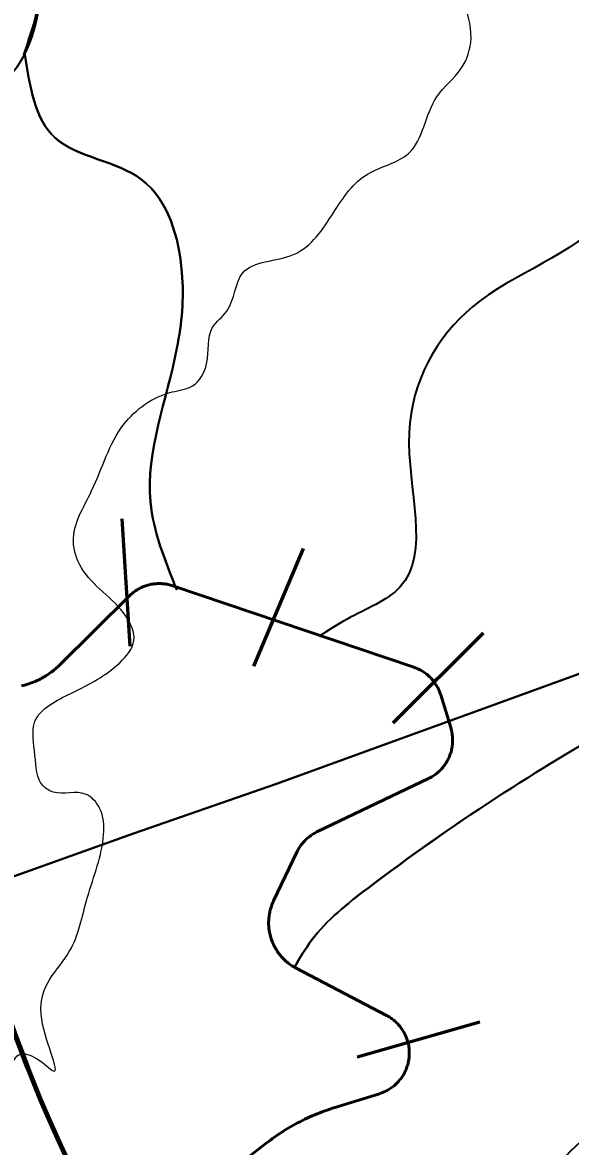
# Model space of a CAD drawing. Extents: x 553962 to 842807, y 8883888 to 9032388.
# Drawn here: x 613529 to 614818, y 8968604 to 8971246 of the extents above; entities that cross this region are included whole.
import ezdxf

# ---------------------------------------------------------------- set-up
doc = ezdxf.new("R2010")
doc.units = 0
doc.header["$LTSCALE"] = 150
for name, color, linetype, lineweight in [('12', 7, 'Continuous', 25), ('20', 7, 'Continuous', 35), ('24', 7, 'Continuous', 25), ('40', 7, 'Continuous', 60), ('60', 7, 'Continuous', 53), ('9', 7, 'Continuous', 90)]:
    doc.layers.add(name, color=color, linetype=linetype, lineweight=lineweight)

msp = doc.modelspace()

# ---------------------------------------------------------------- linework, layer by layer
at = {"layer": '12', "lineweight": 40}
msp.add_lwpolyline([(616723.1, 8970254.2), (616475.2, 8970206.7), (616247.5, 8970158.2), (616024, 8970116.8), (615816.8, 8970075.4), (615681.8, 8970025.2), (615145.1, 8969827), (614804, 8969702.3), (614465.5, 8969579.5), (614127, 8969456.8), (613790, 8969340.1), (613461.1, 8969222.4), (613140.4, 8969103.7), (612819.7, 8968986), (612449.8, 8968852.2), (612021.1, 8968699.3), (611592.4, 8968549.4), (611360.5, 8968467.9)], dxfattribs=at)
at = {"layer": '20'}
msp.add_line((614239.1, 8969801.8), (613890.9, 8969919.3), dxfattribs=at)
for points in [[(613869.9, 8969925.4), (613869.3, 8969925.6), (613866.5, 8969926), (613863.7, 8969926.4), (613860.9, 8969926.8), (613858.1, 8969927), (613855.2, 8969927.2), (613852.4, 8969927.2), (613849.6, 8969927.2), (613846.8, 8969927.2), (613843.9, 8969927), (613841.1, 8969926.8), (613838.3, 8969926.4), (613835.5, 8969926.1), (613832.7, 8969925.6), (613829.9, 8969925), (613827.2, 8969924.4), (613824.4, 8969923.7), (613821.7, 8969922.9), (613819, 8969922), (613816.4, 8969921.1), (613813.7, 8969920.1), (613811.1, 8969919), (613808.5, 8969917.8), (613806, 8969916.6), (613803.5, 8969915.3), (613801, 8969913.9), (613798.6, 8969912.4), (613796.2, 8969910.9), (613793.9, 8969909.3), (613791.6, 8969907.7), (613789.3, 8969906), (613787.1, 8969904.2), (613785, 8969902.4), (613782.9, 8969900.5), (613780.8, 8969898.5), (613780.6, 8969898.3), (613618.1, 8969737.2), (613615.3, 8969734.5), (613612.5, 8969731.8), (613609.6, 8969729.2), (613606.6, 8969726.7), (613603.6, 8969724.2), (613600.6, 8969721.8), (613597.4, 8969719.5), (613594.3, 8969717.2), (613591.1, 8969715), (613587.8, 8969712.8), (613584.5, 8969710.7), (613581.2, 8969708.7), (613577.8, 8969706.7), (613574.4, 8969704.9), (613571, 8969703), (613567.5, 8969701.3), (613564, 8969699.6), (613560.4, 8969698), (613556.8, 8969696.5), (613553.2, 8969695.1), (613549.5, 8969693.7), (613545.9, 8969692.4), (613542.2, 8969691.2), (613538.4, 8969690), (613534.7, 8969688.9), (613530.9, 8969688), (613527.1, 8969687)], [(614230.4, 8969804.7), (614449.2, 8969730.9), (614450.5, 8969730.4), (614453.1, 8969729.5), (614455.8, 8969728.4), (614458.4, 8969727.3), (614460.9, 8969726.1)], [(614460.9, 8969726.1), (614463.5, 8969724.8), (614465.9, 8969723.5), (614468.4, 8969722), (614470.8, 8969720.6), (614473.2, 8969719), (614475.5, 8969717.4), (614477.8, 8969715.7), (614480, 8969714), (614482.2, 8969712.2), (614484.3, 8969710.3), (614486.4, 8969708.4), (614488.4, 8969706.4), (614490.3, 8969704.3), (614492.2, 8969702.3), (614494.1, 8969700.1), (614495.8, 8969697.9), (614497.6, 8969695.7), (614499.2, 8969693.4), (614500.8, 8969691), (614502.3, 8969688.6), (614503.8, 8969686.2), (614505.2, 8969683.7), (614506.5, 8969681.2), (614507.7, 8969678.7), (614508.9, 8969676.1), (614510, 8969673.5), (614511, 8969670.9), (614511.9, 8969668.2), (614512.8, 8969665.5), (614536.5, 8969588.6), (614536.7, 8969587.9), (614537.5, 8969585.2), (614538.2, 8969582.4), (614538.8, 8969579.6), (614539.3, 8969576.9), (614539.8, 8969574.1), (614540.1, 8969571.3), (614540.4, 8969568.5), (614540.7, 8969565.6), (614540.8, 8969562.8), (614540.9, 8969560), (614540.8, 8969557.2), (614540.7, 8969554.3), (614540.6, 8969551.5), (614540.3, 8969548.7), (614540, 8969545.9), (614539.6, 8969543.1), (614539.1, 8969540.3), (614538.5, 8969537.5), (614537.8, 8969534.8), (614537.1, 8969532.1), (614536.3, 8969529.3), (614535.4, 8969526.7), (614534.4, 8969524), (614533.4, 8969521.4), (614532.3, 8969518.8), (614531.1, 8969516.2), (614529.9, 8969513.7), (614528.5, 8969511.2), (614527.1, 8969508.7), (614525.7, 8969506.3), (614524.2, 8969503.9), (614522.6, 8969501.6), (614520.9, 8969499.3), (614519.2, 8969497), (614517.4, 8969494.8), (614515.5, 8969492.7), (614513.6, 8969490.6), (614511.6, 8969488.6), (614509.6, 8969486.6), (614507.5, 8969484.7), (614505.4, 8969482.8), (614503.2, 8969481.1), (614501, 8969479.3), (614498.7, 8969477.7), (614496.3, 8969476.1), (614494, 8969474.5), (614491.6, 8969473.1), (614489.1, 8969471.7), (614486.6, 8969470.3), (614484.1, 8969469.1), (614221.7, 8969343.4), (614219.2, 8969342.1), (614216.7, 8969340.8), (614214.2, 8969339.4), (614211.8, 8969337.9), (614209.4, 8969336.4), (614207.1, 8969334.8), (614204.8, 8969333.1), (614202.6, 8969331.4), (614200.4, 8969329.6), (614198.2, 8969327.7), (614196.2, 8969325.8), (614194.1, 8969323.8), (614192.2, 8969321.8), (614190.2, 8969319.7), (614188.4, 8969317.6), (614186.6, 8969315.4), (614184.9, 8969313.2), (614183.2, 8969310.9)], [(614183.2, 8969310.9), (614181.6, 8969308.5), (614180.1, 8969306.2), (614178.6, 8969303.7), (614177.2, 8969301.3), (614175.9, 8969298.8), (614174.6, 8969296.2), (614119.8, 8969181.4), (614119.3, 8969180.2), (614118, 8969177.4), (614116.8, 8969174.5), (614115.7, 8969171.7), (614114.7, 8969168.7), (614113.7, 8969165.8), (614112.8, 8969162.8), (614112, 8969159.8), (614111.2, 8969156.8), (614110.6, 8969153.8), (614110, 8969150.8), (614109.5, 8969147.7), (614109.1, 8969144.6), (614108.7, 8969141.6), (614108.5, 8969138.5), (614108.3, 8969135.4), (614108.2, 8969132.3), (614108.1, 8969129.2), (614108.2, 8969126.1), (614108.3, 8969123), (614108.6, 8969119.9), (614108.8, 8969116.8), (614109.2, 8969113.7), (614109.7, 8969110.7), (614110.2, 8969107.6), (614110.8, 8969104.6), (614111.5, 8969101.6), (614112.3, 8969098.6), (614113.1, 8969095.6), (614114, 8969092.6), (614115, 8969089.7), (614116.1, 8969086.8), (614117.2, 8969083.9), (614118.5, 8969081.1), (614119.8, 8969078.2), (614121.1, 8969075.5), (614122.6, 8969072.7), (614124.1, 8969070), (614125.7, 8969067.3), (614127.3, 8969064.7), (614129, 8969062.1), (614130.8, 8969059.6), (614132.6, 8969057.1), (614134.5, 8969054.7), (614136.5, 8969052.3), (614138.5, 8969049.9), (614140.6, 8969047.6), (614142.8, 8969045.4), (614145, 8969043.2), (614147.2, 8969041.1), (614149.6, 8969039.1), (614151.9, 8969037.1), (614154.3, 8969035.1), (614156.8, 8969033.2), (614159.3, 8969031.4), (614161.9, 8969029.7), (614164.5, 8969028), (614167.1, 8969026.4), (614169.3, 8969025.2)], [(614170.1, 8969024.7), (614172.6, 8969023.4), (614385.3, 8968912.2), (614386.3, 8968911.7), (614388.8, 8968910.3), (614391.2, 8968908.9), (614393.6, 8968907.4), (614395.9, 8968905.8), (614398.2, 8968904.2), (614400.5, 8968902.4), (614402.7, 8968900.7), (614404.8, 8968898.8), (614407, 8968896.9), (614409, 8968895), (614411, 8968893), (614412.9, 8968890.9), (614414.8, 8968888.8), (614416.6, 8968886.6), (614418.4, 8968884.4), (614420.1, 8968882.1), (614421.7, 8968879.8), (614423.2, 8968877.5), (614424.7, 8968875.1), (614426.1, 8968872.6), (614427.5, 8968870.1), (614428.8, 8968867.6), (614430, 8968865.1), (614431.1, 8968862.5), (614432.2, 8968859.8), (614433.2, 8968857.2), (614434.1, 8968854.5), (614434.9, 8968851.8), (614435.7, 8968849.1), (614436.4, 8968846.3), (614437, 8968843.6)], [(614437, 8968843.6), (614437.5, 8968840.8), (614438, 8968838), (614438.3, 8968835.2), (614438.6, 8968832.4), (614438.8, 8968829.6), (614438.9, 8968826.8), (614439, 8968823.9), (614439, 8968821.1), (614438.8, 8968818.3), (614438.7, 8968815.4), (614438.4, 8968812.6), (614438, 8968809.8), (614437.6, 8968807), (614437.1, 8968804.2), (614436.5, 8968801.5), (614435.9, 8968798.7), (614435.1, 8968796), (614434.3, 8968793.3), (614433.4, 8968790.6), (614432.4, 8968788), (614431.4, 8968785.3), (614430.3, 8968782.7), (614429.1, 8968780.2), (614427.8, 8968777.6), (614426.5, 8968775.1), (614425.1, 8968772.7), (614423.6, 8968770.3), (614422.1, 8968767.9), (614420.5, 8968765.6), (614418.8, 8968763.3), (614417, 8968761.1), (614415.2, 8968758.9), (614413.4, 8968756.7), (614411.5, 8968754.7), (614409.5, 8968752.7), (614407.5, 8968750.7), (614405.4, 8968748.8), (614403.2, 8968746.9), (614401, 8968745.1), (614398.8, 8968743.4), (614396.5, 8968741.8), (614394.2, 8968740.2), (614391.8, 8968738.6), (614389.3, 8968737.2), (614386.9, 8968735.8), (614384.4, 8968734.5), (614381.8, 8968733.2), (614379.3, 8968732.1), (614376.7, 8968731), (614374, 8968729.9), (614371.4, 8968729), (614368.7, 8968728.1), (614261.5, 8968694.8), (614258, 8968693.7), (614251.9, 8968691.7), (614246, 8968689.7), (614240, 8968687.5), (614234.1, 8968685.3), (614228.2, 8968683.1), (614222.3, 8968680.8), (614216.4, 8968678.3), (614210.6, 8968675.9), (614204.8, 8968673.3), (614199.1, 8968670.7), (614193.4, 8968668), (614187.7, 8968665.2), (614182, 8968662.3), (614176.4, 8968659.4), (614170.8, 8968656.4), (614165.3, 8968653.4), (614159.8, 8968650.2), (614154.4, 8968647), (614148.9, 8968643.8), (614143.6, 8968640.4), (614138.2, 8968637), (614133, 8968633.6), (614127.7, 8968630), (614122.5, 8968626.4), (614117.4, 8968622.8), (614112.3, 8968619), (614107.2, 8968615.2), (614102.2, 8968611.4), (613962.4, 8968502.2)]]:
    msp.add_lwpolyline(points, dxfattribs=at)
for points in [[(612630.6, 8969989.8), (612656.3, 8970103), (612753.2, 8970389.3), (612807.6, 8970521.7), (612912.7, 8970602.7), (612974.9, 8970665), (612978.1, 8970717.9), (613024.7, 8970770.8), (613037.2, 8970833.2), (613337.6, 8971048.1), (613499.4, 8971122.8), (613575.3, 8971331), (613594.6, 8971478.6), (613847, 8971765.7), (613911.1, 8971858.7), (613936.8, 8971964.5), (613980.1, 8972150.6), (613941.6, 8972355.9), (613819.8, 8972471.4), (613570.8, 8972740.9), (613568.7, 8972953.9), (613699.9, 8973132.6), (613740.7, 8973413.4), (613765.7, 8973476.8)], [(613765.7, 8973476.8), (613740.7, 8973413.4), (613699.9, 8973132.6), (613568.7, 8972953.9), (613570.8, 8972740.9), (613819.8, 8972471.4), (613941.6, 8972355.9), (613980.1, 8972150.6), (613936.8, 8971964.5), (613911.1, 8971858.7), (613847, 8971765.7), (613594.6, 8971478.6), (613575.3, 8971331), (613531.7, 8971170.3)], [(613534.5, 8971176.2), (613575.3, 8971331), (613594.6, 8971478.6), (613847, 8971765.7), (613911.1, 8971858.7), (613936.8, 8971964.5), (613980.1, 8972150.6), (613941.6, 8972355.9), (613819.8, 8972471.4), (613570.8, 8972740.9), (613568.7, 8972953.9), (613699.9, 8973132.6), (613740.7, 8973413.4), (613765.7, 8973476.8)], [(615576.8, 8971245.8), (615492.5, 8971134.5), (615103.2, 8971051.8), (614906.8, 8970794.5), (614587.3, 8970577.7), (614438.6, 8970282.6), (614416.6, 8969918.8), (614292.7, 8969843.7), (614226.6, 8969803.1)], [(615576.8, 8971245.8), (615492.5, 8971134.5), (615103.2, 8971051.8), (614906.8, 8970794.5), (614587.3, 8970577.7), (614438.6, 8970282.6), (614416.6, 8969918.8), (614292.7, 8969843.7), (614226.6, 8969803.1)], [(615576.8, 8971245.8), (615492.5, 8971134.5), (615103.2, 8971051.8), (614906.8, 8970794.5), (614587.3, 8970577.7), (614438.6, 8970282.6), (614416.6, 8969918.8), (614292.7, 8969843.7), (614229.6, 8969805)], [(613534.4, 8971176.1), (613606.3, 8970975), (613809.8, 8970876.8), (613904.3, 8970658.6), (613892.5, 8970480.5), (613830.3, 8970119.6), (613892.2, 8969912.7)], [(613892.2, 8969912.7), (613830.3, 8970119.6), (613892.5, 8970480.5), (613904.3, 8970658.6), (613809.8, 8970876.8), (613606.3, 8970975), (613534.4, 8971176.1)], [(613892.2, 8969912.7), (613830.3, 8970119.6), (613892.5, 8970480.5), (613904.3, 8970658.6), (613809.8, 8970876.8), (613606.3, 8970975), (613534.4, 8971176.1)], [(616541.7, 8970791.2), (616629, 8970688.3), (616689.2, 8970609.6), (616841.5, 8970260.6), (616906.3, 8969791.7), (616724.6, 8969899.8), (616100.6, 8969885.1), (615815.7, 8969865.4), (615506.2, 8969855.6), (615211.4, 8969747.4), (614951.1, 8969609.8), (614341.9, 8969211.6), (614209.2, 8969088.7), (614168.6, 8969025.5)], [(614168.6, 8969025.5), (614209.2, 8969088.7), (614341.9, 8969211.6), (614951.1, 8969609.8), (615211.4, 8969747.4), (615506.2, 8969855.6), (615815.7, 8969865.4), (616100.6, 8969885.1), (616724.6, 8969899.8), (616903.6, 8969787.8)], [(616903.6, 8969787.8), (616724.6, 8969899.8), (616100.6, 8969885.1), (615815.7, 8969865.4), (615506.2, 8969855.6), (615211.4, 8969747.4), (614951.1, 8969609.8), (614341.9, 8969211.6), (614209.2, 8969088.7), (614168.6, 8969025.5)], [(616903.3, 8969787.5), (616849.8, 8969518.7), (616787.6, 8969356.7), (616717, 8969302.7), (616613.2, 8969082.5), (616393.2, 8969186.4), (616061.1, 8969144.8), (615625.2, 8968887.3), (615255.7, 8968800.1), (614774.1, 8968542.5), (614591.5, 8968218.5), (614354.8, 8968027.4), (614280.7, 8967988.1)]]:
    msp.add_spline(points, degree=3, dxfattribs=at)
at = {"layer": '24'}
msp.add_spline([(612786.7, 8968107.3), (612801.6, 8968128.4), (612825.4, 8968137.6), (612841.8, 8968141.2), (612849.1, 8968135.7), (612863.8, 8968104.6), (612885.7, 8968091.8), (612907.7, 8968095.5), (612936.9, 8968110.1), (612958.9, 8968126.6), (613002.8, 8968135.7), (613019.2, 8968144.9), (613052.1, 8968168.7), (613075.9, 8968223.6), (613149.1, 8968256.5), (613222.2, 8968346.2), (613291.7, 8968393.7), (613379.5, 8968463.3), (613410.6, 8968499.9), (613419.7, 8968521.8), (613428.9, 8968573.1), (613434.3, 8968587.7), (613492.9, 8968642.6), (613500.2, 8968675.6), (613500.2, 8968774.4), (613520.8, 8968819.7), (613563.5, 8968810.2), (613601.5, 8968781.7), (613573, 8968914.7), (613639.4, 8969062), (613682.2, 8969190.2), (613720.1, 8969337.5), (613710.7, 8969399.2), (613677.4, 8969432.5), (613601.5, 8969437.2), (613577.7, 8969451.5), (613558.7, 8969522.8), (613558.7, 8969603.5), (613644.2, 8969670), (613758.1, 8969741.3), (613791.3, 8969793.5), (613772.4, 8969850.5), (613667.9, 8969964.5), (613648.9, 8970026.3), (613691.7, 8970145), (613767.6, 8970301.8), (613881.6, 8970377.8), (613929, 8970392), (613962.2, 8970444.3), (613976.5, 8970529.8), (614009.7, 8970567.8), (614047.7, 8970658), (614166.4, 8970700.8), (614261.3, 8970800.5), (614342, 8970890.8), (614437, 8970938.3), (614503.4, 8971071.3), (614560.4, 8971137.8), (614584.1, 8971209.1), (614565.1, 8971304.1), (614531.9, 8971432.3), (614503.4, 8971489.3), (614403.7, 8971541.6), (614384.7, 8971608.1), (614399, 8971741.1), (614508.2, 8971921.6), (614660.1, 8972083.1), (614712.3, 8972154.3), (614750.3, 8972154.3), (614793, 8972097.3), (614854.7, 8972064.1), (614873.7, 8972111.6), (614816.7, 8972387.1), (614812, 8972505.8), (614840.4, 8972594.7), (614887.9, 8972703.9), (614973.4, 8972751.4), (615039.8, 8972760.9), (615187, 8972836.9), (615272.4, 8972998.4), (615315.2, 8973159.9), (615348.4, 8973316.7)], degree=3, dxfattribs=at)
at = {"layer": '40'}
for p, q in [((613782.3, 8969780.5), (613763.4, 8970079.9)), ((614073.3, 8969733.5), (614190.1, 8970009.8)), ((614401.1, 8969599.6), (614613.2, 8969811.8)), ((614316.3, 8968814.9), (614604.9, 8968896.9))]:
    msp.add_line(p, q, dxfattribs=at)
at = {"layer": '60'}
for points in [[(614460.9, 8969726.1), (614458.4, 8969727.3), (614455.8, 8969728.4), (614453.1, 8969729.5), (614450.5, 8969730.4), (614449.2, 8969730.9), (613882.9, 8969922), (613883, 8969922), (613880.3, 8969922.9), (613877.5, 8969923.7), (613874.8, 8969924.4), (613872.1, 8969925), (613869.3, 8969925.6), (613866.5, 8969926), (613863.7, 8969926.4), (613860.9, 8969926.8), (613858.1, 8969927), (613855.2, 8969927.2), (613852.4, 8969927.2), (613849.6, 8969927.2), (613846.8, 8969927.2), (613843.9, 8969927), (613841.1, 8969926.8), (613838.3, 8969926.4), (613835.5, 8969926.1), (613832.7, 8969925.6), (613829.9, 8969925), (613827.2, 8969924.4), (613824.4, 8969923.7), (613821.7, 8969922.9), (613819, 8969922), (613816.4, 8969921.1), (613813.7, 8969920.1), (613811.1, 8969919), (613808.5, 8969917.8), (613806, 8969916.6), (613803.5, 8969915.3), (613801, 8969913.9), (613798.6, 8969912.4), (613796.2, 8969910.9), (613793.9, 8969909.3), (613791.6, 8969907.7), (613789.3, 8969906), (613787.1, 8969904.2), (613785, 8969902.4), (613782.9, 8969900.5), (613780.8, 8969898.5), (613780.6, 8969898.3), (613618.1, 8969737.2), (613615.3, 8969734.5), (613612.5, 8969731.8), (613609.6, 8969729.2), (613606.6, 8969726.7), (613603.6, 8969724.2), (613600.6, 8969721.8), (613597.4, 8969719.5), (613594.3, 8969717.2), (613591.1, 8969715), (613587.8, 8969712.8), (613584.5, 8969710.7), (613581.2, 8969708.7), (613577.8, 8969706.7), (613574.4, 8969704.9), (613571, 8969703), (613567.5, 8969701.3), (613564, 8969699.6), (613560.4, 8969698), (613556.8, 8969696.5), (613553.2, 8969695.1), (613549.5, 8969693.7), (613545.9, 8969692.4), (613542.2, 8969691.2), (613538.4, 8969690), (613534.7, 8969688.9), (613530.9, 8969688), (613527.1, 8969687)], [(614183.2, 8969310.9), (614184.9, 8969313.2), (614186.6, 8969315.4), (614188.4, 8969317.6), (614190.2, 8969319.7), (614192.2, 8969321.8), (614194.1, 8969323.8), (614196.2, 8969325.8), (614198.2, 8969327.7), (614200.4, 8969329.6), (614202.6, 8969331.4), (614204.8, 8969333.1), (614207.1, 8969334.8), (614209.4, 8969336.4), (614211.8, 8969337.9), (614214.2, 8969339.4), (614216.7, 8969340.8), (614219.2, 8969342.1), (614221.7, 8969343.4), (614484.1, 8969469.1), (614486.6, 8969470.3), (614489.1, 8969471.7), (614491.6, 8969473.1), (614494, 8969474.5), (614496.3, 8969476.1), (614498.7, 8969477.7), (614501, 8969479.3), (614503.2, 8969481.1), (614505.4, 8969482.8), (614507.5, 8969484.7), (614509.6, 8969486.6), (614511.6, 8969488.6), (614513.6, 8969490.6), (614515.5, 8969492.7), (614517.4, 8969494.8), (614519.2, 8969497), (614520.9, 8969499.3), (614522.6, 8969501.6), (614524.2, 8969503.9), (614525.7, 8969506.3), (614527.1, 8969508.7), (614528.5, 8969511.2), (614529.9, 8969513.7), (614531.1, 8969516.2), (614532.3, 8969518.8), (614533.4, 8969521.4), (614534.4, 8969524), (614535.4, 8969526.7), (614536.3, 8969529.3), (614537.1, 8969532.1), (614537.8, 8969534.8), (614538.5, 8969537.5), (614539.1, 8969540.3), (614539.6, 8969543.1), (614540, 8969545.9), (614540.3, 8969548.7), (614540.6, 8969551.5), (614540.7, 8969554.3), (614540.8, 8969557.2), (614540.9, 8969560), (614540.8, 8969562.8), (614540.7, 8969565.6), (614540.4, 8969568.5), (614540.1, 8969571.3), (614539.8, 8969574.1), (614539.3, 8969576.9), (614538.8, 8969579.6), (614538.2, 8969582.4), (614537.5, 8969585.2), (614536.7, 8969587.9), (614536.5, 8969588.6), (614512.8, 8969665.5), (614511.9, 8969668.2), (614511, 8969670.9), (614510, 8969673.5), (614508.9, 8969676.1), (614507.7, 8969678.7), (614506.5, 8969681.2), (614505.2, 8969683.7), (614503.8, 8969686.2), (614502.3, 8969688.6), (614500.8, 8969691), (614499.2, 8969693.4), (614497.6, 8969695.7), (614495.8, 8969697.9), (614494.1, 8969700.1), (614492.2, 8969702.3), (614490.3, 8969704.3), (614488.4, 8969706.4), (614486.4, 8969708.4), (614484.3, 8969710.3), (614482.2, 8969712.2), (614480, 8969714), (614477.8, 8969715.7), (614475.5, 8969717.4), (614473.2, 8969719), (614470.8, 8969720.6), (614468.4, 8969722), (614465.9, 8969723.5), (614463.5, 8969724.8), (614460.9, 8969726.1)], [(614437, 8968843.6), (614436.4, 8968846.3), (614435.7, 8968849.1), (614434.9, 8968851.8), (614434.1, 8968854.5), (614433.2, 8968857.2), (614432.2, 8968859.8), (614431.1, 8968862.5), (614430, 8968865.1), (614428.8, 8968867.6), (614427.5, 8968870.1), (614426.1, 8968872.6), (614424.7, 8968875.1), (614423.2, 8968877.5), (614421.7, 8968879.8), (614420.1, 8968882.1), (614418.4, 8968884.4), (614416.6, 8968886.6), (614414.8, 8968888.8), (614412.9, 8968890.9), (614411, 8968893), (614409, 8968895), (614407, 8968896.9), (614404.8, 8968898.8), (614402.7, 8968900.7), (614400.5, 8968902.4), (614398.2, 8968904.2), (614395.9, 8968905.8), (614393.6, 8968907.4), (614391.2, 8968908.9), (614388.8, 8968910.3), (614386.3, 8968911.7), (614385.3, 8968912.2), (614172.6, 8969023.4), (614169.8, 8969024.9), (614167.1, 8969026.4), (614164.5, 8969028), (614161.9, 8969029.7), (614159.3, 8969031.4), (614156.8, 8969033.2), (614154.3, 8969035.1), (614151.9, 8969037.1), (614149.6, 8969039.1), (614147.2, 8969041.1), (614145, 8969043.2), (614142.8, 8969045.4), (614140.6, 8969047.6), (614138.5, 8969049.9), (614136.5, 8969052.3), (614134.5, 8969054.7), (614132.6, 8969057.1), (614130.8, 8969059.6), (614129, 8969062.1), (614127.3, 8969064.7), (614125.7, 8969067.3), (614124.1, 8969070), (614122.6, 8969072.7), (614121.1, 8969075.5), (614119.8, 8969078.2), (614118.5, 8969081.1), (614117.2, 8969083.9), (614116.1, 8969086.8), (614115, 8969089.7), (614114, 8969092.6), (614113.1, 8969095.6), (614112.3, 8969098.6), (614111.5, 8969101.6), (614110.8, 8969104.6), (614110.2, 8969107.6), (614109.7, 8969110.7), (614109.2, 8969113.7), (614108.8, 8969116.8), (614108.6, 8969119.9), (614108.3, 8969123), (614108.2, 8969126.1), (614108.1, 8969129.2), (614108.2, 8969132.3), (614108.3, 8969135.4), (614108.5, 8969138.5), (614108.7, 8969141.6), (614109.1, 8969144.6), (614109.5, 8969147.7), (614110, 8969150.8), (614110.6, 8969153.8), (614111.2, 8969156.8), (614112, 8969159.8), (614112.8, 8969162.8), (614113.7, 8969165.8), (614114.7, 8969168.7), (614115.7, 8969171.7), (614116.8, 8969174.5), (614118, 8969177.4), (614119.3, 8969180.2), (614119.8, 8969181.4), (614174.6, 8969296.2), (614175.9, 8969298.8), (614177.2, 8969301.3), (614178.6, 8969303.7), (614180.1, 8969306.2), (614181.6, 8969308.5), (614183.2, 8969310.9)], [(613962.4, 8968502.2), (614102.2, 8968611.4), (614107.2, 8968615.2), (614112.3, 8968619), (614117.4, 8968622.8), (614122.5, 8968626.4), (614127.7, 8968630), (614133, 8968633.6), (614138.2, 8968637), (614143.6, 8968640.4), (614148.9, 8968643.8), (614154.4, 8968647), (614159.8, 8968650.2), (614165.3, 8968653.4), (614170.8, 8968656.4), (614176.4, 8968659.4), (614182, 8968662.3), (614187.7, 8968665.2), (614193.4, 8968668), (614199.1, 8968670.7), (614204.8, 8968673.3), (614210.6, 8968675.9), (614216.4, 8968678.3), (614222.3, 8968680.8), (614228.2, 8968683.1), (614234.1, 8968685.3), (614240, 8968687.5), (614246, 8968689.7), (614251.9, 8968691.7), (614258, 8968693.7), (614261.5, 8968694.8), (614368.7, 8968728.1), (614371.4, 8968729), (614374, 8968729.9), (614376.7, 8968731), (614379.3, 8968732.1), (614381.8, 8968733.2), (614384.4, 8968734.5), (614386.9, 8968735.8), (614389.3, 8968737.2), (614391.8, 8968738.6), (614394.2, 8968740.2), (614396.5, 8968741.8), (614398.8, 8968743.4), (614401, 8968745.1), (614403.2, 8968746.9), (614405.4, 8968748.8), (614407.5, 8968750.7), (614409.5, 8968752.7), (614411.5, 8968754.7), (614413.4, 8968756.7), (614415.2, 8968758.9), (614417, 8968761.1), (614418.8, 8968763.3), (614420.5, 8968765.6), (614422.1, 8968767.9), (614423.6, 8968770.3), (614425.1, 8968772.7), (614426.5, 8968775.1), (614427.8, 8968777.6), (614429.1, 8968780.2), (614430.3, 8968782.7), (614431.4, 8968785.3), (614432.4, 8968788), (614433.4, 8968790.6), (614434.3, 8968793.3), (614435.1, 8968796), (614435.9, 8968798.7), (614436.5, 8968801.5), (614437.1, 8968804.2), (614437.6, 8968807), (614438, 8968809.8), (614438.4, 8968812.6), (614438.7, 8968815.4), (614438.8, 8968818.3), (614439, 8968821.1), (614439, 8968823.9), (614438.9, 8968826.8), (614438.8, 8968829.6), (614438.6, 8968832.4), (614438.3, 8968835.2), (614438, 8968838), (614437.5, 8968840.8), (614437, 8968843.6)]]:
    msp.add_lwpolyline(points, dxfattribs=at)
at = {"layer": '9'}
for points in [[(607019.9, 8987628.8), (608117.9, 8987072.5), (609319, 8986220.3), (609831, 8985717.6), (610444.6, 8985240.9), (611083, 8984865.7), (611314.6, 8984437), (611367.4, 8984108.2), (611371.5, 8983424.7), (611351.3, 8982538.5), (611228.8, 8981727.5), (611158.3, 8980739.6), (611137.7, 8979929.4), (611547.1, 8979552.5), (611828.5, 8979301.3), (612340.6, 8978773.3), (612648.8, 8978294.5), (612832.8, 8977308.5), (612940.5, 8976321.9), (612949.5, 8974803), (612829.3, 8973612.2), (613105.4, 8971372.7), (613572.8, 8968712.3), (614200.8, 8967292.3), (614110, 8965907), (613645.9, 8964639.4)], [(592698.5, 8977198.4), (599903.5, 8973292.7), (608459.2, 8968138.2), (612674.8, 8965332.6), (616842, 8962096.4), (620005, 8958671.2), (621134, 8957974.7), (621473.4, 8956805.3), (621586.2, 8956597.5)]]:
    msp.add_spline(points, degree=3, dxfattribs=at)

doc.saveas('drawing.dxf')
